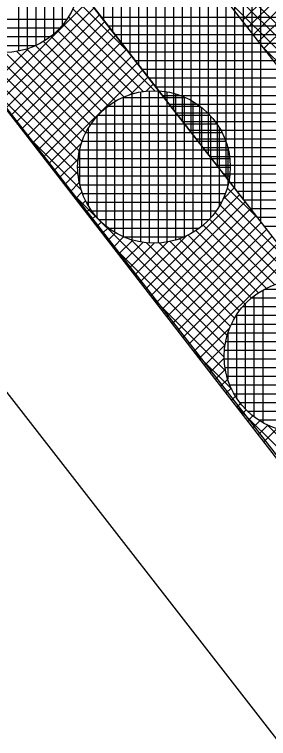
# Model space of a CAD drawing. Extents: x -565346 to -564154, y -1097386 to -1095620.
# Drawn here: x -564242.78 to -564236.96, y -1096193.08 to -1096176.45 of the extents above; entities that cross this region are included whole.
import ezdxf

# ---------------------------------------------------------------- set-up
doc = ezdxf.new("R2010")
doc.units = 0
for name, color, linetype in [('Vrstva 1', 7, 'Continuous'), ('Vrstva 41', 7, 'Continuous'), ('Vrstva 42', 7, 'Continuous'), ('Vrstva 43', 7, 'Continuous'), ('Vrstva 44', 7, 'Continuous')]:
    doc.layers.add(name, color=color, linetype=linetype)

msp = doc.modelspace()

# ---------------------------------------------------------------- linework, layer by layer
at = {"layer": 'Vrstva 1'}
for p, q in [((-564217.72, -1096211.1), (-564248.76, -1096171.14)), ((-564251.96, -1096173.54), (-564220.93, -1096213.5))]:
    msp.add_line(p, q, dxfattribs=at)
at = {"layer": 'Vrstva 41'}
msp.add_lwpolyline([(-564213.14, -1096212.119), (-564215.677, -1096213.942), (-564248.76, -1096171.14), (-564286.49, -1096118.78), (-564303.06, -1096086.2), (-564321.97, -1096050.57), (-564327.79, -1096006.41), (-564332.63, -1095955.35), (-564334.17, -1095918.36), (-564331.082, -1095918.814), (-564329.607, -1095955.228), (-564324.705, -1096006.855), (-564319.072, -1096049.639), (-564283.916, -1096117.222), (-564246.344, -1096169.361)], close=True, dxfattribs=at)
at = {"layer": 'Vrstva 42'}
for p, q in [((-564240.046, -1096173.396), (-564228.698, -1096184.744)), ((-564239.062, -1096174.662), (-564227.715, -1096186.009)), ((-564236.132, -1096175.17), (-564237.56, -1096176.597)), ((-564236.009, -1096175.329), (-564237.436, -1096176.756)), ((-564235.885, -1096175.488), (-564237.312, -1096176.916)), ((-564235.761, -1096175.647), (-564237.189, -1096177.075)), ((-564235.638, -1096175.806), (-564237.065, -1096177.234)), ((-564238.079, -1096175.928), (-564226.733, -1096187.275)), ((-564241.082, -1096176.138), (-564243.234, -1096178.29)), ((-564241.363, -1096176.123), (-564240.154, -1096177.332)), ((-564240.958, -1096176.297), (-564243.11, -1096178.449)), ((-564241.445, -1096176.324), (-564239.564, -1096178.205)), ((-564240.834, -1096176.456), (-564242.987, -1096178.609)), ((-564241.545, -1096176.506), (-564239.828, -1096178.223)), ((-564244.461, -1096176.702), (-564241.328, -1096179.836)), ((-564240.711, -1096176.615), (-564242.864, -1096178.768)), ((-564241.664, -1096176.671), (-564240.062, -1096178.273)), ((-564240.587, -1096176.774), (-564242.741, -1096178.928)), ((-564241.798, -1096176.819), (-564240.272, -1096178.346)), ((-564240.463, -1096176.934), (-564242.617, -1096179.087)), ((-564242.115, -1096177.068), (-564240.631, -1096178.552)), ((-564241.948, -1096176.952), (-564240.461, -1096178.439)), ((-564243.69, -1096177.191), (-564241.295, -1096179.585)), ((-564242.454, -1096177.227), (-564243.357, -1096178.13)), ((-564240.34, -1096177.093), (-564242.494, -1096179.247)), ((-564242.299, -1096177.167), (-564240.784, -1096178.683)), ((-564237.096, -1096177.194), (-564225.75, -1096188.54)), ((-564243.302, -1096177.295), (-564241.23, -1096179.367)), ((-564242.992, -1096177.322), (-564241.146, -1096179.169)), ((-564242.734, -1096177.297), (-564241.042, -1096178.99)), ((-564242.505, -1096177.244), (-564240.921, -1096178.828)), ((-564240.216, -1096177.252), (-564242.371, -1096179.406)), ((-564240.093, -1096177.411), (-564242.247, -1096179.566)), ((-564239.969, -1096177.57), (-564242.124, -1096179.726)), ((-564239.845, -1096177.73), (-564242.001, -1096179.885)), ((-564239.722, -1096177.889), (-564240.122, -1096178.289)), ((-564243.498, -1096177.948), (-564241.325, -1096180.121)), ((-564239.598, -1096178.048), (-564239.764, -1096178.214)), ((-564239.474, -1096178.207), (-564239.477, -1096178.21)), ((-564242.535, -1096179.194), (-564241.253, -1096180.475)), ((-564241.249, -1096179.416), (-564241.877, -1096180.045)), ((-564241.324, -1096179.774), (-564241.754, -1096180.204)), ((-564241.328, -1096180.061), (-564241.631, -1096180.364)), ((-564241.297, -1096180.313), (-564241.507, -1096180.523)), ((-564241.572, -1096180.439), (-564237.954, -1096184.057)), ((-564241.234, -1096180.532), (-564241.384, -1096180.683)), ((-564237.743, -1096180.436), (-564237.997, -1096180.69)), ((-564237.903, -1096180.432), (-564237.205, -1096181.13)), ((-564237.62, -1096180.595), (-564239.781, -1096182.757)), ((-564237.976, -1096180.642), (-564236.222, -1096182.396)), ((-564241.15, -1096180.731), (-564241.261, -1096180.842)), ((-564237.496, -1096180.755), (-564239.658, -1096182.916)), ((-564238.069, -1096180.831), (-564236.34, -1096182.56)), ((-564241.047, -1096180.911), (-564241.138, -1096181.002)), ((-564237.373, -1096180.914), (-564239.535, -1096183.076)), ((-564238.182, -1096181.001), (-564236.591, -1096182.593)), ((-564240.926, -1096181.073), (-564241.014, -1096181.161)), ((-564240.79, -1096181.219), (-564240.891, -1096181.321)), ((-564237.249, -1096181.073), (-564239.411, -1096183.235)), ((-564238.313, -1096181.154), (-564236.809, -1096182.657)), ((-564240.637, -1096181.35), (-564240.768, -1096181.48)), ((-564237.125, -1096181.232), (-564239.288, -1096183.395)), ((-564237.002, -1096181.391), (-564239.165, -1096183.554)), ((-564238.458, -1096181.291), (-564237.007, -1096182.741)), ((-564240.468, -1096181.464), (-564240.644, -1096181.64)), ((-564240.28, -1096181.559), (-564240.521, -1096181.8)), ((-564238.848, -1096181.541), (-564239.904, -1096182.597)), ((-564236.878, -1096181.551), (-564239.041, -1096183.714)), ((-564238.799, -1096181.516), (-564237.349, -1096182.966)), ((-564238.62, -1096181.412), (-564237.187, -1096182.845)), ((-564240.61, -1096181.685), (-564237.973, -1096184.321)), ((-564240.071, -1096181.633), (-564240.398, -1096181.959)), ((-564239.834, -1096181.678), (-564240.274, -1096182.119)), ((-564239.577, -1096181.704), (-564240.151, -1096182.278)), ((-564240.105, -1096181.623), (-564237.905, -1096183.824)), ((-564239.263, -1096181.673), (-564240.028, -1096182.438)), ((-564239.76, -1096181.686), (-564237.832, -1096183.614)), ((-564239.466, -1096181.698), (-564237.738, -1096183.425)), ((-564239.215, -1096181.665), (-564237.624, -1096183.256)), ((-564238.997, -1096181.6), (-564237.494, -1096183.103)), ((-564236.754, -1096181.71), (-564238.918, -1096183.873)), ((-564236.631, -1096181.869), (-564238.795, -1096184.033)), ((-564236.507, -1096182.028), (-564238.671, -1096184.193)), ((-564239.647, -1096182.93), (-564237.941, -1096184.636)), ((-564237.844, -1096183.648), (-564238.548, -1096184.352)), ((-564237.951, -1096184.038), (-564238.425, -1096184.512)), ((-564238.684, -1096184.176), (-564237.801, -1096185.059)), ((-564237.972, -1096184.342), (-564238.301, -1096184.671)), ((-564237.947, -1096184.599), (-564238.178, -1096184.831)), ((-564237.893, -1096184.828), (-564238.055, -1096184.99)), ((-564237.814, -1096185.033), (-564237.932, -1096185.15)), ((-564237.716, -1096185.217), (-564237.808, -1096185.309)), ((-564237.599, -1096185.383), (-564237.685, -1096185.469)), ((-564237.721, -1096185.422), (-564234.559, -1096188.584)), ((-564237.466, -1096185.533), (-564237.562, -1096185.628)), ((-564237.318, -1096185.667), (-564237.438, -1096185.788)), ((-564237.153, -1096185.785), (-564237.315, -1096185.947)), ((-564236.979, -1096185.881), (-564234.528, -1096188.332)), ((-564236.97, -1096185.886), (-564237.192, -1096186.107)), ((-564236.769, -1096185.967), (-564237.068, -1096186.266))]:
    msp.add_line(p, q, dxfattribs=at)
msp.add_lwpolyline([(-564322.318, -1095918.024), (-564324.311, -1095917.856), (-564327.322, -1095953.642), (-564321.3, -1095990.958), (-564322.226, -1096006.529), (-564316.652, -1096048.867), (-564298.213, -1096083.6), (-564281.777, -1096115.914), (-564244.285, -1096167.937), (-564211.109, -1096210.658), (-564209.483, -1096209.49), (-564242.801, -1096166.581), (-564280.063, -1096114.871), (-564296.384, -1096082.78), (-564314.716, -1096048.249), (-564320.218, -1096006.455), (-564319.291, -1095990.856), (-564325.309, -1095953.567)], close=True, dxfattribs=at)
at = {"layer": 'Vrstva 43'}
for p, q in [((-564240.73, -1096176.59), (-564240.73, -1096165.174)), ((-564240.53, -1096176.848), (-564240.53, -1096165.432)), ((-564240.33, -1096177.105), (-564240.33, -1096165.689)), ((-564240.13, -1096177.363), (-564240.13, -1096165.947)), ((-564239.93, -1096177.621), (-564239.93, -1096166.205)), ((-564239.73, -1096177.878), (-564239.73, -1096166.462)), ((-564239.53, -1096178.136), (-564239.53, -1096166.72)), ((-564239.33, -1096178.393), (-564239.33, -1096166.977)), ((-564239.13, -1096178.651), (-564239.13, -1096167.235)), ((-564238.93, -1096178.908), (-564238.93, -1096167.492)), ((-564238.73, -1096179.166), (-564238.73, -1096167.75)), ((-564238.53, -1096179.423), (-564238.53, -1096168.007)), ((-564238.33, -1096179.681), (-564238.33, -1096168.265)), ((-564238.13, -1096179.938), (-564238.13, -1096168.523)), ((-564237.93, -1096180.196), (-564237.93, -1096168.78)), ((-564237.73, -1096180.454), (-564237.73, -1096169.038)), ((-564237.53, -1096180.711), (-564237.53, -1096169.295)), ((-564237.33, -1096180.969), (-564237.33, -1096169.553)), ((-564237.13, -1096181.226), (-564237.13, -1096169.81)), ((-564240.792, -1096176.51), (-564231.928, -1096176.51)), ((-564240.637, -1096176.71), (-564231.772, -1096176.71)), ((-564240.482, -1096176.91), (-564231.617, -1096176.91)), ((-564240.326, -1096177.11), (-564231.462, -1096177.11)), ((-564240.171, -1096177.31), (-564231.306, -1096177.31)), ((-564240.016, -1096177.51), (-564231.151, -1096177.51)), ((-564239.861, -1096177.71), (-564230.996, -1096177.71)), ((-564239.705, -1096177.91), (-564230.84, -1096177.91)), ((-564239.55, -1096178.11), (-564230.685, -1096178.11)), ((-564239.395, -1096178.31), (-564230.53, -1096178.31)), ((-564239.239, -1096178.51), (-564230.374, -1096178.51)), ((-564239.084, -1096178.71), (-564230.219, -1096178.71)), ((-564238.929, -1096178.91), (-564230.064, -1096178.91)), ((-564238.773, -1096179.11), (-564229.909, -1096179.11)), ((-564238.618, -1096179.31), (-564229.753, -1096179.31)), ((-564238.463, -1096179.51), (-564229.598, -1096179.51)), ((-564238.307, -1096179.71), (-564229.443, -1096179.71)), ((-564238.152, -1096179.91), (-564229.287, -1096179.91)), ((-564237.997, -1096180.11), (-564229.132, -1096180.11)), ((-564237.841, -1096180.31), (-564228.977, -1096180.31)), ((-564237.686, -1096180.51), (-564228.821, -1096180.51)), ((-564237.531, -1096180.71), (-564228.666, -1096180.71)), ((-564237.376, -1096180.91), (-564228.511, -1096180.91)), ((-564237.22, -1096181.11), (-564228.355, -1096181.11)), ((-564237.065, -1096181.31), (-564228.2, -1096181.31))]:
    msp.add_line(p, q, dxfattribs=at)
msp.add_lwpolyline([(-564324.705, -1096006.855), (-564319.072, -1096049.639), (-564283.916, -1096117.222), (-564246.344, -1096169.361), (-564213.14, -1096212.119), (-564215.677, -1096213.942), (-564204.005, -1096230.182), (-564201.974, -1096228.723), (-564199.442, -1096232.246), (-564186.765, -1096266.582), (-564180.797, -1096301.38)], dxfattribs=at)
at = {"layer": 'Vrstva 44'}
for p, q in [((-564242.69, -1096173.856), (-564242.69, -1096177.289)), ((-564242.49, -1096173.907), (-564242.49, -1096177.238)), ((-564242.29, -1096173.986), (-564242.29, -1096177.161)), ((-564242.09, -1096174.094), (-564242.09, -1096177.052)), ((-564241.89, -1096174.241), (-564241.89, -1096176.905)), ((-564241.69, -1096174.439), (-564241.69, -1096176.704)), ((-564244.466, -1096176.56), (-564241.58, -1096176.56)), ((-564244.306, -1096176.76), (-564241.737, -1096176.76)), ((-564244.088, -1096176.96), (-564241.957, -1096176.96)), ((-564243.755, -1096177.16), (-564242.288, -1096177.16)), ((-564239.89, -1096178.23), (-564239.89, -1096181.674)), ((-564239.69, -1096178.208), (-564239.69, -1096181.698)), ((-564239.49, -1096178.208), (-564239.49, -1096181.7)), ((-564239.29, -1096178.23), (-564239.29, -1096181.678)), ((-564240.302, -1096178.36), (-564238.863, -1096178.36)), ((-564240.29, -1096178.355), (-564240.29, -1096181.552)), ((-564240.09, -1096178.28), (-564240.09, -1096181.628)), ((-564239.09, -1096178.275), (-564239.09, -1096181.631)), ((-564238.89, -1096178.347), (-564238.89, -1096181.558)), ((-564240.641, -1096178.56), (-564238.527, -1096178.56)), ((-564240.49, -1096178.458), (-564240.49, -1096181.448)), ((-564238.69, -1096178.451), (-564238.69, -1096181.457)), ((-564240.69, -1096178.6), (-564240.69, -1096181.307)), ((-564238.49, -1096178.587), (-564238.49, -1096181.318)), ((-564240.89, -1096178.79), (-564240.89, -1096181.115)), ((-564240.861, -1096178.76), (-564238.306, -1096178.76)), ((-564238.29, -1096178.777), (-564238.29, -1096181.132)), ((-564241.09, -1096179.064), (-564241.09, -1096180.841)), ((-564241.022, -1096178.96), (-564238.143, -1096178.96)), ((-564238.09, -1096179.044), (-564238.09, -1096180.866)), ((-564241.141, -1096179.16), (-564238.025, -1096179.16)), ((-564241.229, -1096179.36), (-564237.939, -1096179.36)), ((-564241.287, -1096179.56), (-564237.879, -1096179.56)), ((-564237.89, -1096179.518), (-564237.89, -1096180.394)), ((-564241.29, -1096179.575), (-564241.29, -1096180.335)), ((-564241.32, -1096179.76), (-564237.845, -1096179.76)), ((-564241.331, -1096179.96), (-564237.835, -1096179.96)), ((-564241.32, -1096180.16), (-564237.847, -1096180.16)), ((-564241.285, -1096180.36), (-564237.883, -1096180.36)), ((-564241.223, -1096180.56), (-564237.942, -1096180.56)), ((-564241.134, -1096180.76), (-564238.032, -1096180.76)), ((-564241.014, -1096180.96), (-564238.154, -1096180.96)), ((-564240.848, -1096181.16), (-564238.318, -1096181.16)), ((-564240.621, -1096181.36), (-564238.543, -1096181.36)), ((-564240.273, -1096181.56), (-564238.895, -1096181.56)), ((-564237.09, -1096182.785), (-564237.09, -1096185.821)), ((-564237.045, -1096182.76), (-564235.397, -1096182.76)), ((-564237.342, -1096182.96), (-564235.102, -1096182.96)), ((-564237.29, -1096182.916), (-564237.29, -1096185.688)), ((-564237.547, -1096183.16), (-564234.899, -1096183.16)), ((-564237.49, -1096183.099), (-564237.49, -1096185.507)), ((-564237.695, -1096183.36), (-564234.75, -1096183.36)), ((-564237.69, -1096183.353), (-564237.69, -1096185.253)), ((-564237.807, -1096183.56), (-564234.64, -1096183.56)), ((-564237.89, -1096183.778), (-564237.89, -1096184.83)), ((-564237.885, -1096183.76), (-564234.559, -1096183.76)), ((-564237.937, -1096183.96), (-564234.508, -1096183.96)), ((-564237.965, -1096184.16), (-564234.48, -1096184.16)), ((-564237.971, -1096184.36), (-564234.475, -1096184.36)), ((-564237.953, -1096184.56), (-564234.493, -1096184.56)), ((-564237.91, -1096184.76), (-564234.534, -1096184.76)), ((-564237.843, -1096184.96), (-564234.603, -1096184.96)), ((-564237.748, -1096185.16), (-564234.699, -1096185.16)), ((-564237.615, -1096185.36), (-564234.829, -1096185.36)), ((-564237.44, -1096185.56), (-564235.008, -1096185.56)), ((-564237.19, -1096185.76), (-564235.257, -1096185.76))]:
    msp.add_line(p, q, dxfattribs=at)
for centre in [(-564243.022, -1096175.573), (-564239.583, -1096179.953), (-564236.223, -1096184.303)]:
    msp.add_circle(centre, 1.75, dxfattribs=at)

doc.saveas('drawing.dxf')
